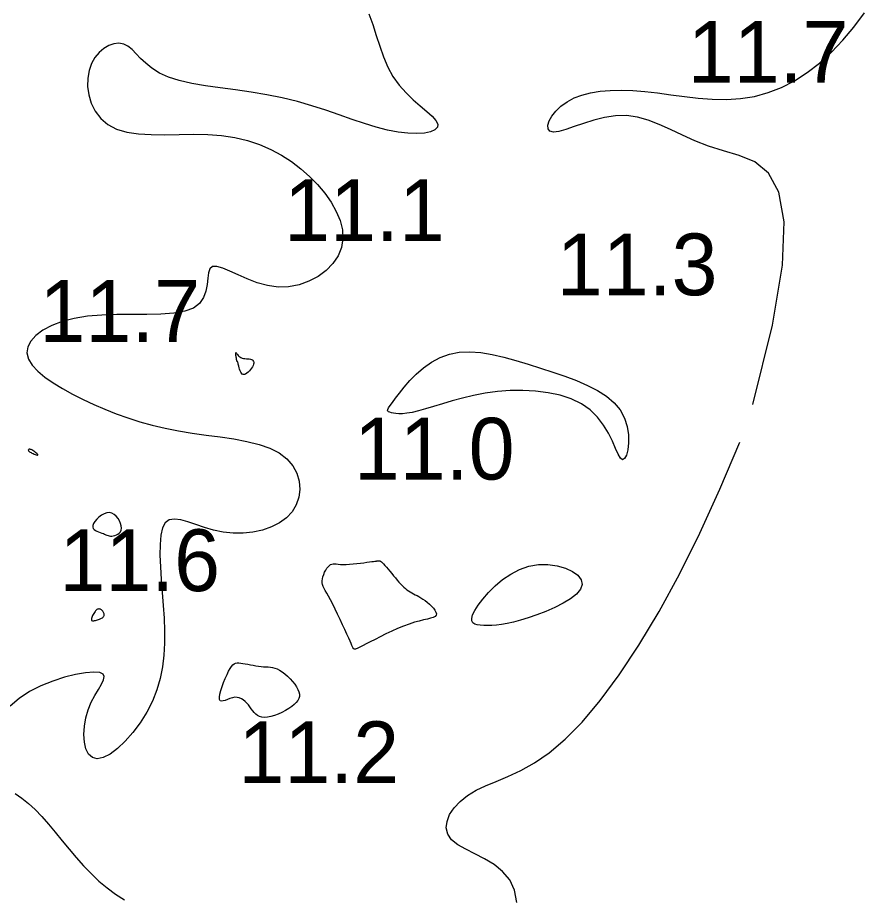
# Model space of a CAD drawing. Extents: x 3040093 to 3056816, y 408076 to 509144.
# Drawn here: x 3043858.7 to 3043927.3, y 438352.4 to 438423.7 of the extents above; entities that cross this region are included whole.
import ezdxf

# ---------------------------------------------------------------- set-up
doc = ezdxf.new("R2010")
doc.units = 0
doc.layers.add('V-CHAN-CONT-EL12-1112', color=7, linetype='Continuous')
doc.layers.add('V-TOPO-SOUN-0810', color=7, linetype='Continuous')

msp = doc.modelspace()

# ---------------------------------------------------------------- linework, layer by layer
at = {"layer": 'V-CHAN-CONT-EL12-1112'}
for points in [[(3043887.158, 438423.996), (3043887.477, 438423.122), (3043887.766, 438422.236), (3043888.05, 438421.356), (3043888.353, 438420.498), (3043888.701, 438419.68), (3043889.118, 438418.916), (3043889.619, 438418.221), (3043890.179, 438417.595), (3043890.762, 438417.033), (3043891.331, 438416.532), (3043891.85, 438416.087), (3043892.285, 438415.696), (3043892.597, 438415.354), (3043892.752, 438415.057), (3043892.723, 438414.804), (3043892.518, 438414.596), (3043892.158, 438414.439), (3043891.66, 438414.337), (3043891.042, 438414.294), (3043890.325, 438414.315), (3043889.526, 438414.404), (3043888.665, 438414.566), (3043887.756, 438414.801), (3043886.803, 438415.096), (3043885.805, 438415.434), (3043884.764, 438415.799), (3043883.678, 438416.174), (3043882.549, 438416.541), (3043881.376, 438416.883), (3043880.158, 438417.185), (3043878.901, 438417.434), (3043877.625, 438417.64), (3043876.354, 438417.82), (3043875.113, 438417.988), (3043873.926, 438418.161), (3043872.819, 438418.353), (3043871.815, 438418.58), (3043870.939, 438418.857), (3043870.207, 438419.195), (3043869.604, 438419.577), (3043869.104, 438419.98), (3043868.685, 438420.382), (3043868.32, 438420.761), (3043867.986, 438421.095), (3043867.658, 438421.361), (3043867.313, 438421.536), (3043866.932, 438421.604), (3043866.525, 438421.565), (3043866.11, 438421.425), (3043865.704, 438421.189), (3043865.324, 438420.863), (3043864.986, 438420.453), (3043864.708, 438419.964), (3043864.507, 438419.401), (3043864.398, 438418.774), (3043864.389, 438418.105), (3043864.484, 438417.419), (3043864.69, 438416.744), (3043865.011, 438416.104), (3043865.454, 438415.525), (3043866.024, 438415.032), (3043866.726, 438414.653), (3043867.56, 438414.403), (3043868.509, 438414.264), (3043869.547, 438414.205), (3043870.651, 438414.2), (3043871.796, 438414.219), (3043872.959, 438414.235), (3043874.115, 438414.217), (3043875.24, 438414.139), (3043876.314, 438413.976), (3043877.335, 438413.73), (3043878.302, 438413.406), (3043879.216, 438413.011), (3043880.078, 438412.549), (3043880.888, 438412.027), (3043881.647, 438411.45), (3043882.355, 438410.826), (3043883.011, 438410.159), (3043883.602, 438409.459), (3043884.113, 438408.735), (3043884.53, 438407.996), (3043884.837, 438407.252), (3043885.019, 438406.512), (3043885.062, 438405.785), (3043884.95, 438405.08), (3043884.675, 438404.407), (3043884.251, 438403.782), (3043883.702, 438403.219), (3043883.047, 438402.733), (3043882.309, 438402.339), (3043881.509, 438402.054), (3043880.669, 438401.891), (3043879.81, 438401.868), (3043878.954, 438401.988), (3043878.117, 438402.219), (3043877.319, 438402.518), (3043876.576, 438402.842), (3043875.906, 438403.148), (3043875.327, 438403.393), (3043874.856, 438403.535), (3043874.511, 438403.53), (3043874.299, 438403.349), (3043874.184, 438403.019), (3043874.121, 438402.58), (3043874.063, 438402.072), (3043873.964, 438401.536), (3043873.779, 438401.012), (3043873.461, 438400.54), (3043872.964, 438400.16), (3043872.257, 438399.902), (3043871.365, 438399.749), (3043870.329, 438399.673), (3043869.187, 438399.648), (3043867.981, 438399.645), (3043866.749, 438399.638), (3043865.532, 438399.599), (3043864.369, 438399.5), (3043863.296, 438399.321), (3043862.331, 438399.065), (3043861.484, 438398.743), (3043860.77, 438398.367), (3043860.199, 438397.946), (3043859.786, 438397.492), (3043859.541, 438397.016), (3043859.479, 438396.527), (3043859.604, 438396.036), (3043859.901, 438395.546), (3043860.348, 438395.06), (3043860.921, 438394.58), (3043861.598, 438394.109), (3043862.357, 438393.65), (3043863.176, 438393.204), (3043864.031, 438392.774), (3043864.905, 438392.364), (3043865.798, 438391.974), (3043866.712, 438391.609), (3043867.652, 438391.269), (3043868.621, 438390.957), (3043869.622, 438390.677), (3043870.661, 438390.429), (3043871.74, 438390.217), (3043872.858, 438390.04), (3043873.996, 438389.884), (3043875.131, 438389.731), (3043876.238, 438389.566), (3043877.293, 438389.37), (3043878.274, 438389.127), (3043879.154, 438388.821), (3043879.912, 438388.433), (3043880.527, 438387.953), (3043880.997, 438387.397), (3043881.326, 438386.786), (3043881.517, 438386.143), (3043881.571, 438385.487), (3043881.492, 438384.843), (3043881.283, 438384.23), (3043880.947, 438383.671), (3043880.488, 438383.184), (3043879.923, 438382.774), (3043879.271, 438382.443), (3043878.552, 438382.192), (3043877.782, 438382.023), (3043876.983, 438381.937), (3043876.172, 438381.936), (3043875.368, 438382.022), (3043874.589, 438382.19), (3043873.846, 438382.41), (3043873.148, 438382.646), (3043872.506, 438382.861), (3043871.928, 438383.018), (3043871.425, 438383.083), (3043871.007, 438383.017), (3043870.682, 438382.786), (3043870.456, 438382.363), (3043870.319, 438381.765), (3043870.255, 438381.021), (3043870.25, 438380.159), (3043870.289, 438379.207), (3043870.356, 438378.193), (3043870.436, 438377.146), (3043870.515, 438376.092), (3043870.578, 438375.057), (3043870.613, 438374.042), (3043870.61, 438373.048), (3043870.558, 438372.073), (3043870.446, 438371.115), (3043870.262, 438370.175), (3043869.996, 438369.25), (3043869.637, 438368.339), (3043869.18, 438367.447), (3043868.644, 438366.592), (3043868.054, 438365.801), (3043867.435, 438365.098), (3043866.812, 438364.508), (3043866.21, 438364.057), (3043865.653, 438363.768), (3043865.168, 438363.667), (3043864.774, 438363.769), (3043864.472, 438364.051), (3043864.26, 438364.479), (3043864.134, 438365.019), (3043864.092, 438365.639), (3043864.13, 438366.304), (3043864.246, 438366.983), (3043864.435, 438367.64), (3043864.69, 438368.248), (3043864.978, 438368.798), (3043865.265, 438369.285), (3043865.512, 438369.707), (3043865.683, 438370.059), (3043865.741, 438370.336), (3043865.65, 438370.536), (3043865.372, 438370.654), (3043864.885, 438370.687), (3043864.218, 438370.635), (3043863.414, 438370.498), (3043862.517, 438370.276), (3043861.568, 438369.971), (3043860.611, 438369.583), (3043859.69, 438369.113), (3043858.846, 438368.56), (3043858.116, 438367.929)], [(3043918.256, 438392.36), (3043919.859, 438398.785), (3043920.657, 438403.635), (3043920.782, 438407.147), (3043920.363, 438409.556), (3043919.532, 438411.099), (3043918.419, 438412.01), (3043917.156, 438412.527), (3043915.873, 438412.885), (3043914.676, 438413.275), (3043913.574, 438413.714), (3043912.55, 438414.173), (3043911.588, 438414.622), (3043910.671, 438415.033), (3043909.782, 438415.376), (3043908.907, 438415.624), (3043908.027, 438415.747), (3043907.133, 438415.727), (3043906.241, 438415.59), (3043905.371, 438415.374), (3043904.546, 438415.116), (3043903.786, 438414.853), (3043903.113, 438414.622), (3043902.548, 438414.46), (3043902.114, 438414.405), (3043901.825, 438414.482), (3043901.679, 438414.677), (3043901.664, 438414.964), (3043901.771, 438415.317), (3043901.989, 438415.71), (3043902.31, 438416.118), (3043902.722, 438416.514), (3043903.216, 438416.873), (3043903.784, 438417.174), (3043904.421, 438417.414), (3043905.124, 438417.596), (3043905.889, 438417.721), (3043906.714, 438417.791), (3043907.596, 438417.81), (3043908.531, 438417.779), (3043909.516, 438417.7), (3043910.547, 438417.58), (3043911.617, 438417.436), (3043912.717, 438417.29), (3043913.839, 438417.164), (3043914.975, 438417.081), (3043916.116, 438417.062), (3043917.255, 438417.129), (3043918.382, 438417.304), (3043919.49, 438417.604), (3043920.575, 438418.029), (3043921.635, 438418.573), (3043922.666, 438419.231), (3043923.666, 438419.999), (3043924.63, 438420.87), (3043925.557, 438421.841), (3043926.443, 438422.905), (3043927.291, 438424.074)], [(3043899.148, 438352.032), (3043898.971, 438353.044), (3043898.575, 438353.881), (3043898, 438354.561), (3043897.301, 438355.116), (3043896.532, 438355.578), (3043895.75, 438355.977), (3043895.007, 438356.345), (3043894.359, 438356.714), (3043893.86, 438357.115), (3043893.554, 438357.571), (3043893.437, 438358.073), (3043893.493, 438358.605), (3043893.708, 438359.15), (3043894.065, 438359.691), (3043894.55, 438360.212), (3043895.148, 438360.695), (3043895.842, 438361.123), (3043896.621, 438361.492), (3043897.483, 438361.845), (3043898.428, 438362.234), (3043899.458, 438362.715), (3043900.574, 438363.342), (3043901.776, 438364.169), (3043903.065, 438365.251), (3043904.443, 438366.64), (3043905.908, 438368.381), (3043907.444, 438370.467), (3043909.035, 438372.883), (3043910.664, 438375.611), (3043912.312, 438378.634), (3043913.963, 438381.937), (3043915.599, 438385.502), (3043917.204, 438389.312)], [(3043858.516, 438360.861), (3043859.054, 438360.491), (3043859.6, 438360.064), (3043860.143, 438359.563), (3043860.683, 438358.996), (3043861.224, 438358.378), (3043861.769, 438357.722), (3043862.321, 438357.044), (3043862.884, 438356.356), (3043863.462, 438355.672), (3043864.057, 438355.008), (3043864.672, 438354.375), (3043865.31, 438353.779), (3043865.971, 438353.224), (3043866.657, 438352.713), (3043867.369, 438352.252)]]:
    msp.add_lwpolyline(points, dxfattribs=at)
for points in [[(3043876.425, 438396.178), (3043876.414, 438396.25), (3043876.403, 438396.324), (3043876.394, 438396.395), (3043876.388, 438396.459), (3043876.386, 438396.51), (3043876.39, 438396.544), (3043876.399, 438396.556), (3043876.417, 438396.544), (3043876.443, 438396.51), (3043876.478, 438396.461), (3043876.523, 438396.401), (3043876.578, 438396.335), (3043876.643, 438396.269), (3043876.72, 438396.208), (3043876.809, 438396.157), (3043876.91, 438396.119), (3043877.02, 438396.094), (3043877.135, 438396.077), (3043877.251, 438396.065), (3043877.366, 438396.054), (3043877.475, 438396.042), (3043877.574, 438396.025), (3043877.66, 438395.998), (3043877.73, 438395.961), (3043877.783, 438395.912), (3043877.819, 438395.851), (3043877.838, 438395.781), (3043877.839, 438395.701), (3043877.823, 438395.611), (3043877.789, 438395.513), (3043877.738, 438395.407), (3043877.669, 438395.294), (3043877.586, 438395.18), (3043877.492, 438395.07), (3043877.391, 438394.969), (3043877.288, 438394.885), (3043877.185, 438394.823), (3043877.086, 438394.789), (3043876.995, 438394.788), (3043876.916, 438394.824), (3043876.847, 438394.893), (3043876.788, 438394.985), (3043876.738, 438395.095), (3043876.696, 438395.214), (3043876.661, 438395.335), (3043876.632, 438395.45), (3043876.609, 438395.552), (3043876.59, 438395.634), (3043876.575, 438395.699), (3043876.562, 438395.747), (3043876.553, 438395.782), (3043876.545, 438395.806), (3043876.539, 438395.822), (3043876.534, 438395.832), (3043876.528, 438395.838), (3043876.523, 438395.842), (3043876.516, 438395.846), (3043876.51, 438395.85), (3043876.504, 438395.854), (3043876.498, 438395.858), (3043876.492, 438395.863), (3043876.486, 438395.869), (3043876.481, 438395.878), (3043876.476, 438395.888), (3043876.472, 438395.901), (3043876.468, 438395.919), (3043876.463, 438395.942), (3043876.458, 438395.972), (3043876.452, 438396.01), (3043876.445, 438396.056), (3043876.436, 438396.112)], [(3043894.488, 438396.592), (3043895.339, 438396.627), (3043896.23, 438396.561), (3043897.154, 438396.413), (3043898.105, 438396.197), (3043899.077, 438395.93), (3043900.063, 438395.628), (3043901.059, 438395.309), (3043902.054, 438394.984), (3043903.033, 438394.648), (3043903.976, 438394.293), (3043904.866, 438393.909), (3043905.683, 438393.488), (3043906.409, 438393.021), (3043907.025, 438392.499), (3043907.512, 438391.913), (3043907.857, 438391.263), (3043908.074, 438390.577), (3043908.18, 438389.896), (3043908.195, 438389.256), (3043908.137, 438388.697), (3043908.025, 438388.257), (3043907.877, 438387.973), (3043907.712, 438387.884), (3043907.544, 438388.015), (3043907.361, 438388.337), (3043907.148, 438388.808), (3043906.89, 438389.387), (3043906.57, 438390.03), (3043906.174, 438390.695), (3043905.685, 438391.341), (3043905.087, 438391.926), (3043904.371, 438392.415), (3043903.551, 438392.805), (3043902.647, 438393.103), (3043901.679, 438393.315), (3043900.668, 438393.445), (3043899.634, 438393.5), (3043898.596, 438393.485), (3043897.575, 438393.407), (3043896.589, 438393.271), (3043895.646, 438393.091), (3043894.75, 438392.88), (3043893.907, 438392.651), (3043893.123, 438392.418), (3043892.403, 438392.195), (3043891.752, 438391.995), (3043891.175, 438391.833), (3043890.677, 438391.717), (3043890.251, 438391.645), (3043889.892, 438391.609), (3043889.593, 438391.603), (3043889.348, 438391.618), (3043889.149, 438391.649), (3043888.99, 438391.687), (3043888.865, 438391.726), (3043888.769, 438391.763), (3043888.705, 438391.805), (3043888.679, 438391.865), (3043888.697, 438391.955), (3043888.764, 438392.089), (3043888.886, 438392.277), (3043889.069, 438392.532), (3043889.318, 438392.867), (3043889.638, 438393.288), (3043890.027, 438393.771), (3043890.484, 438394.291), (3043891.005, 438394.818), (3043891.587, 438395.325), (3043892.23, 438395.783), (3043892.929, 438396.164), (3043893.683, 438396.441)], [(3043859.885, 438388.427), (3043859.973, 438388.386), (3043860.063, 438388.346), (3043860.151, 438388.311), (3043860.231, 438388.283), (3043860.297, 438388.266), (3043860.343, 438388.261), (3043860.364, 438388.271), (3043860.356, 438388.299), (3043860.323, 438388.342), (3043860.269, 438388.395), (3043860.2, 438388.454), (3043860.121, 438388.516), (3043860.037, 438388.575), (3043859.954, 438388.629), (3043859.877, 438388.674), (3043859.81, 438388.705), (3043859.754, 438388.724), (3043859.707, 438388.733), (3043859.669, 438388.732), (3043859.64, 438388.725), (3043859.617, 438388.712), (3043859.602, 438388.695), (3043859.593, 438388.676), (3043859.589, 438388.656), (3043859.592, 438388.636), (3043859.602, 438388.614), (3043859.621, 438388.59), (3043859.65, 438388.563), (3043859.69, 438388.534), (3043859.742, 438388.502), (3043859.807, 438388.466)], [(3043865.666, 438381.903), (3043865.769, 438381.858), (3043865.864, 438381.814), (3043865.955, 438381.775), (3043866.044, 438381.743), (3043866.136, 438381.718), (3043866.235, 438381.704), (3043866.345, 438381.703), (3043866.467, 438381.716), (3043866.596, 438381.745), (3043866.725, 438381.792), (3043866.848, 438381.859), (3043866.956, 438381.946), (3043867.044, 438382.056), (3043867.104, 438382.19), (3043867.129, 438382.35), (3043867.115, 438382.535), (3043867.062, 438382.736), (3043866.974, 438382.94), (3043866.857, 438383.136), (3043866.712, 438383.311), (3043866.544, 438383.455), (3043866.357, 438383.555), (3043866.154, 438383.6), (3043865.94, 438383.581), (3043865.722, 438383.506), (3043865.51, 438383.388), (3043865.31, 438383.238), (3043865.133, 438383.068), (3043864.986, 438382.89), (3043864.877, 438382.716), (3043864.816, 438382.557), (3043864.807, 438382.424), (3043864.845, 438382.314), (3043864.921, 438382.224), (3043865.025, 438382.151), (3043865.149, 438382.091), (3043865.284, 438382.039), (3043865.42, 438381.993), (3043865.55, 438381.949)], [(3043883.402, 438378.236), (3043883.445, 438378.413), (3043883.507, 438378.594), (3043883.583, 438378.773), (3043883.671, 438378.942), (3043883.766, 438379.095), (3043883.865, 438379.226), (3043883.965, 438379.329), (3043884.063, 438379.398), (3043884.163, 438379.439), (3043884.269, 438379.456), (3043884.387, 438379.456), (3043884.522, 438379.445), (3043884.679, 438379.43), (3043884.862, 438379.415), (3043885.077, 438379.408), (3043885.326, 438379.412), (3043885.601, 438379.427), (3043885.892, 438379.451), (3043886.189, 438379.481), (3043886.482, 438379.514), (3043886.759, 438379.548), (3043887.012, 438379.581), (3043887.229, 438379.61), (3043887.403, 438379.634), (3043887.538, 438379.652), (3043887.637, 438379.666), (3043887.708, 438379.675), (3043887.756, 438379.682), (3043887.786, 438379.686), (3043887.804, 438379.688), (3043887.816, 438379.69), (3043887.826, 438379.691), (3043887.835, 438379.692), (3043887.845, 438379.693), (3043887.856, 438379.695), (3043887.869, 438379.697), (3043887.883, 438379.699), (3043887.901, 438379.702), (3043887.921, 438379.706), (3043887.945, 438379.71), (3043887.975, 438379.711), (3043888.012, 438379.705), (3043888.057, 438379.69), (3043888.112, 438379.661), (3043888.179, 438379.614), (3043888.259, 438379.546), (3043888.354, 438379.453), (3043888.465, 438379.333), (3043888.589, 438379.19), (3043888.724, 438379.029), (3043888.867, 438378.855), (3043889.015, 438378.674), (3043889.165, 438378.491), (3043889.314, 438378.311), (3043889.461, 438378.139), (3043889.602, 438377.98), (3043889.737, 438377.834), (3043889.869, 438377.701), (3043889.998, 438377.578), (3043890.126, 438377.466), (3043890.252, 438377.364), (3043890.38, 438377.271), (3043890.509, 438377.186), (3043890.642, 438377.108), (3043890.778, 438377.034), (3043890.918, 438376.961), (3043891.064, 438376.885), (3043891.215, 438376.803), (3043891.374, 438376.711), (3043891.539, 438376.606), (3043891.713, 438376.486), (3043891.894, 438376.347), (3043892.075, 438376.194), (3043892.245, 438376.033), (3043892.396, 438375.869), (3043892.518, 438375.708), (3043892.601, 438375.556), (3043892.636, 438375.417), (3043892.614, 438375.298), (3043892.526, 438375.202), (3043892.376, 438375.123), (3043892.169, 438375.054), (3043891.908, 438374.987), (3043891.598, 438374.914), (3043891.244, 438374.828), (3043890.852, 438374.722), (3043890.424, 438374.586), (3043889.968, 438374.417), (3043889.494, 438374.22), (3043889.015, 438374.006), (3043888.541, 438373.782), (3043888.087, 438373.558), (3043887.663, 438373.343), (3043887.281, 438373.146), (3043886.955, 438372.976), (3043886.692, 438372.84), (3043886.488, 438372.736), (3043886.334, 438372.659), (3043886.223, 438372.606), (3043886.147, 438372.573), (3043886.096, 438372.554), (3043886.063, 438372.545), (3043886.04, 438372.543), (3043886.02, 438372.544), (3043886.001, 438372.547), (3043885.984, 438372.552), (3043885.968, 438372.559), (3043885.953, 438372.567), (3043885.94, 438372.577), (3043885.928, 438372.588), (3043885.917, 438372.601), (3043885.907, 438372.616), (3043885.893, 438372.641), (3043885.873, 438372.683), (3043885.843, 438372.751), (3043885.797, 438372.853), (3043885.733, 438372.997), (3043885.646, 438373.191), (3043885.532, 438373.444), (3043885.389, 438373.761), (3043885.222, 438374.128), (3043885.037, 438374.531), (3043884.84, 438374.954), (3043884.637, 438375.382), (3043884.436, 438375.799), (3043884.241, 438376.19), (3043884.061, 438376.538), (3043883.899, 438376.833), (3043883.757, 438377.08), (3043883.637, 438377.288), (3043883.539, 438377.466), (3043883.464, 438377.624), (3043883.411, 438377.771), (3043883.383, 438377.916), (3043883.38, 438378.069)], [(3043900.89, 438379.395), (3043901.665, 438379.401), (3043902.405, 438379.301), (3043903.077, 438379.111), (3043903.65, 438378.849), (3043904.091, 438378.53), (3043904.367, 438378.172), (3043904.447, 438377.791), (3043904.309, 438377.402), (3043903.98, 438377.014), (3043903.497, 438376.633), (3043902.896, 438376.267), (3043902.216, 438375.922), (3043901.493, 438375.605), (3043900.765, 438375.323), (3043900.07, 438375.083), (3043899.438, 438374.889), (3043898.869, 438374.74), (3043898.358, 438374.628), (3043897.9, 438374.551), (3043897.488, 438374.501), (3043897.116, 438374.475), (3043896.78, 438374.467), (3043896.472, 438374.472), (3043896.19, 438374.487), (3043895.942, 438374.521), (3043895.738, 438374.583), (3043895.588, 438374.683), (3043895.503, 438374.831), (3043895.493, 438375.039), (3043895.569, 438375.315), (3043895.741, 438375.67), (3043896.016, 438376.108), (3043896.387, 438376.606), (3043896.846, 438377.137), (3043897.382, 438377.67), (3043897.987, 438378.178), (3043898.65, 438378.633), (3043899.362, 438379.005), (3043900.113, 438379.266)], [(3043865.69, 438375.182), (3043865.717, 438375.227), (3043865.733, 438375.274), (3043865.738, 438375.323), (3043865.733, 438375.371), (3043865.72, 438375.42), (3043865.701, 438375.47), (3043865.677, 438375.518), (3043865.649, 438375.566), (3043865.618, 438375.612), (3043865.583, 438375.655), (3043865.546, 438375.694), (3043865.507, 438375.729), (3043865.465, 438375.759), (3043865.422, 438375.782), (3043865.378, 438375.799), (3043865.333, 438375.807), (3043865.286, 438375.806), (3043865.239, 438375.796), (3043865.191, 438375.777), (3043865.142, 438375.748), (3043865.092, 438375.709), (3043865.042, 438375.658), (3043864.99, 438375.597), (3043864.938, 438375.524), (3043864.887, 438375.443), (3043864.839, 438375.356), (3043864.795, 438375.268), (3043864.757, 438375.182), (3043864.727, 438375.1), (3043864.706, 438375.027), (3043864.697, 438374.965), (3043864.7, 438374.918), (3043864.715, 438374.883), (3043864.741, 438374.861), (3043864.779, 438374.849), (3043864.827, 438374.847), (3043864.884, 438374.853), (3043864.95, 438374.865), (3043865.024, 438374.882), (3043865.105, 438374.903), (3043865.191, 438374.927), (3043865.279, 438374.955), (3043865.366, 438374.986), (3043865.449, 438375.02), (3043865.526, 438375.057), (3043865.593, 438375.096), (3043865.649, 438375.138)], [(3043875.065, 438368.657), (3043875.104, 438368.901), (3043875.179, 438369.193), (3043875.283, 438369.516), (3043875.406, 438369.852), (3043875.541, 438370.183), (3043875.678, 438370.493), (3043875.811, 438370.764), (3043875.933, 438370.983), (3043876.046, 438371.152), (3043876.155, 438371.275), (3043876.264, 438371.36), (3043876.377, 438371.412), (3043876.5, 438371.436), (3043876.636, 438371.437), (3043876.79, 438371.423), (3043876.965, 438371.397), (3043877.158, 438371.363), (3043877.365, 438371.324), (3043877.581, 438371.282), (3043877.801, 438371.24), (3043878.022, 438371.202), (3043878.239, 438371.169), (3043878.447, 438371.144), (3043878.644, 438371.129), (3043878.83, 438371.12), (3043879.011, 438371.11), (3043879.188, 438371.093), (3043879.365, 438371.064), (3043879.546, 438371.017), (3043879.734, 438370.946), (3043879.933, 438370.845), (3043880.143, 438370.711), (3043880.359, 438370.547), (3043880.576, 438370.36), (3043880.786, 438370.155), (3043880.983, 438369.94), (3043881.16, 438369.719), (3043881.31, 438369.5), (3043881.426, 438369.288), (3043881.503, 438369.088), (3043881.54, 438368.899), (3043881.537, 438368.72), (3043881.494, 438368.549), (3043881.411, 438368.383), (3043881.289, 438368.221), (3043881.127, 438368.061), (3043880.925, 438367.9), (3043880.686, 438367.739), (3043880.417, 438367.582), (3043880.128, 438367.433), (3043879.828, 438367.299), (3043879.526, 438367.185), (3043879.232, 438367.096), (3043878.955, 438367.039), (3043878.705, 438367.017), (3043878.489, 438367.036), (3043878.304, 438367.092), (3043878.144, 438367.179), (3043878.004, 438367.29), (3043877.878, 438367.422), (3043877.761, 438367.568), (3043877.648, 438367.723), (3043877.533, 438367.882), (3043877.412, 438368.038), (3043877.283, 438368.187), (3043877.145, 438368.323), (3043876.998, 438368.443), (3043876.842, 438368.54), (3043876.676, 438368.61), (3043876.499, 438368.649), (3043876.311, 438368.65), (3043876.112, 438368.612), (3043875.91, 438368.548), (3043875.712, 438368.473), (3043875.527, 438368.403), (3043875.362, 438368.353), (3043875.225, 438368.338), (3043875.125, 438368.374), (3043875.07, 438368.477)]]:
    msp.add_lwpolyline(points, close=True, dxfattribs=at)

# ---------------------------------------------------------------- texts
at = {"layer": 'V-TOPO-SOUN-0810'}
for s, p in [('11.7 ', (3043912.983, 438418.4)), ('11.1 ', (3043880.303, 438405.6)), ('11.3 ', (3043902.383, 438401.2)), ('11.7 ', (3043860.493, 438397.43)), ('11.0 ', (3043885.953, 438386.28)), ('11.6 ', (3043862.103, 438377.25)), ('11.2 ', (3043876.603, 438361.7))]:
    msp.add_text(s, height=5, dxfattribs=at).set_placement(p)

doc.saveas('drawing.dxf')
